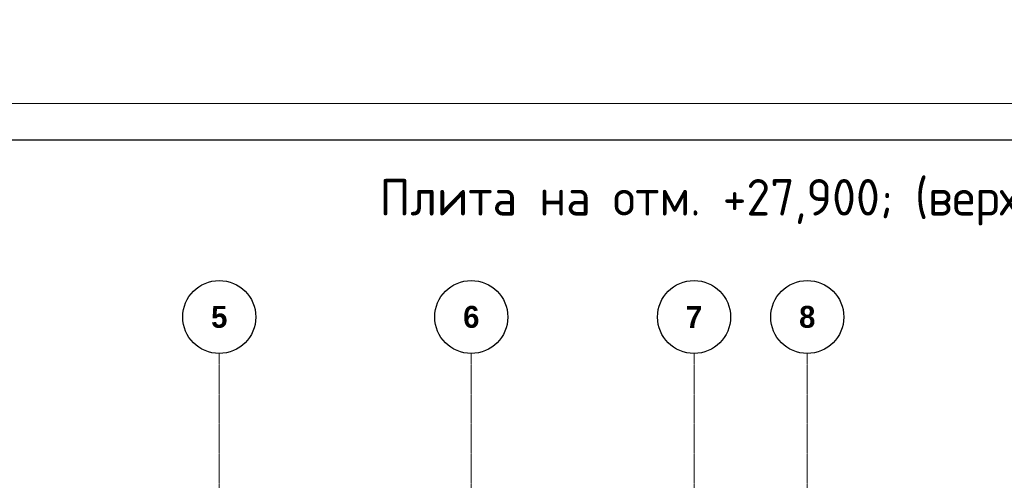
# Model space of a CAD drawing. Header units: millimetres. Extents: x -42044588 to 856694, y -806701 to 941911.
# Tile 301 of 656: x 18904 to 32384, y -263552 to -257242. Entities that reach past the tile are written whole.
import ezdxf

# ---------------------------------------------------------------- set-up
doc = ezdxf.new("R2010")
doc.units = ezdxf.units.MM
doc.linetypes.add('______5', pattern=[1100, 800, -100, 100, -100])
doc.linetypes.add('осевая', pattern=[50.8, 31.75, -6.35, 6.35, -6.35])
doc.layers.add('0 @ 100', color=7, linetype='Continuous')
doc.layers.add('ТОЛСТЫЕ_ОСНОВНЫЕ', color=6, linetype='Continuous')
for name, color, linetype, lineweight in [('Оси', 40, '______5', 18), ('РАЗМЕРЫ', 1, 'Continuous', 9), ('ТОНКИЕ', 7, 'Continuous', 9), ('Узлы', 7, 'Continuous', 0)]:
    doc.layers.add(name, color=color, linetype=linetype, lineweight=lineweight)
doc.styles.add('Century Gothic', font='GOTHIC.TTF')
doc.styles.add('GOST-2.304_Type-B', font='GOST_Common.ttf')
doc.styles.add('ГОСТ', font='GOST_Common.ttf')

# ---------------------------------------------------------------- blocks, each defined once
blk = doc.blocks.new('*U6686')
at = {"layer": 'ТОЛСТЫЕ_ОСНОВНЫЕ', "color": 6}
blk.add_lwpolyline([(20, 5), (886, 5), (886, 415), (20, 415)], close=True, dxfattribs=at)
at = {"layer": 'ТОНКИЕ'}
blk.add_lwpolyline([(0, 0), (891, 0), (891, 420), (0, 420)], close=True, dxfattribs=at)
blk = doc.blocks.new('NSY101')
at = {"color": 0, "linetype": 'ByBlock', "lineweight": -2}
blk.add_circle((0, 0), 50, dxfattribs=at)
blk = doc.blocks.new('СЛОЖНЫЙ_ОБЪЕКТ_1')
at = {"layer": 'Оси', "color": 16, "linetype": 'Continuous', "lineweight": 25, "transparency": 33554687, "xscale": 9.999999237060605, "yscale": 9.999999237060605, "zscale": 9.999999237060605}
blk.add_blockref('NSY101', (18063, -989), dxfattribs=at)
at = {"layer": 'Оси', "color": 16, "linetype": 'Continuous', "lineweight": 25, "transparency": 33554687, "insert": (18063, -989), "char_height": 300, "width": 385, "attachment_point": 5, "style": 'Century Gothic'}
blk.add_mtext('\\A1;{\\fCentury Gothic|i0|b1;\\H300.000000;\\W1.000000;\\C16;5}\\P', dxfattribs=at)
blk = doc.blocks.new('СЛОЖНЫЙ_ОБЪЕКТ_2')
at = {"layer": 'Оси', "color": 16, "linetype": 'Continuous', "lineweight": 25, "transparency": 33554687, "xscale": 9.999999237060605, "yscale": 9.999999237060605, "zscale": 9.999999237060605}
blk.add_blockref('NSY101', (21513, -989), dxfattribs=at)
at = {"layer": 'Оси', "color": 16, "linetype": 'Continuous', "lineweight": 25, "transparency": 33554687, "insert": (21513, -989), "char_height": 300, "width": 385, "attachment_point": 5, "style": 'Century Gothic'}
blk.add_mtext('\\A1;{\\fCentury Gothic|i0|b1;\\H300.000000;\\W1.000000;\\C16;6}\\P', dxfattribs=at)
blk = doc.blocks.new('СЛОЖНЫЙ_ОБЪЕКТ_3')
at = {"layer": 'Оси', "color": 16, "linetype": 'Continuous', "lineweight": 25, "transparency": 33554687, "xscale": 9.999999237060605, "yscale": 9.999999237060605, "zscale": 9.999999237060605}
blk.add_blockref('NSY101', (24563, -989), dxfattribs=at)
at = {"layer": 'Оси', "color": 16, "linetype": 'Continuous', "lineweight": 25, "transparency": 33554687, "insert": (24563, -989), "char_height": 300, "width": 385, "attachment_point": 5, "style": 'Century Gothic'}
blk.add_mtext('\\A1;{\\fCentury Gothic|i0|b1;\\H300.000000;\\W1.000000;\\C16;7}\\P', dxfattribs=at)
blk = doc.blocks.new('СЛОЖНЫЙ_ОБЪЕКТ_4')
at = {"layer": 'Оси', "color": 16, "linetype": 'Continuous', "lineweight": 25, "transparency": 33554687, "xscale": 9.999999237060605, "yscale": 9.999999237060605, "zscale": 9.999999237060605}
blk.add_blockref('NSY101', (26113, -989), dxfattribs=at)
at = {"layer": 'Оси', "color": 16, "linetype": 'Continuous', "lineweight": 25, "transparency": 33554687, "insert": (26113, -989), "char_height": 300, "width": 385, "attachment_point": 5, "style": 'Century Gothic'}
blk.add_mtext('\\A1;{\\fCentury Gothic|i0|b1;\\H300.000000;\\W1.000000;\\C16;8}\\P', dxfattribs=at)
blk = doc.blocks.new('оси блок 2')
at = {"layer": 'Оси', "color": 16, "linetype": 'осевая', "lineweight": 0, "ltscale": 0.25, "transparency": 33554687}
for p, q in [((-72354.7, -322543), (-72354.7, -347914.1)), ((-68904.7, -322543), (-68904.7, -347914.1)), ((-65854.7, -322543), (-65854.7, -347914.1)), ((-64304.7, -322543), (-64304.7, -347914.1))]:
    blk.add_line(p, q, dxfattribs=at)
at = {"layer": 'Оси', "color": 16, "linetype": 'Continuous', "lineweight": 25, "transparency": 33554687}
for name in ['СЛОЖНЫЙ_ОБЪЕКТ_1', 'СЛОЖНЫЙ_ОБЪЕКТ_2', 'СЛОЖНЫЙ_ОБЪЕКТ_3', 'СЛОЖНЫЙ_ОБЪЕКТ_4']:
    blk.add_blockref(name, (-90418.2, -321053.5), dxfattribs=at)

msp = doc.modelspace()

# ---------------------------------------------------------------- block references
at = {"xscale": 100, "yscale": 100, "zscale": 100}
msp.add_blockref('*U6686', (42.049, -300391.654), dxfattribs=at)
at = {"layer": 'РАЗМЕРЫ'}
msp.add_blockref('оси блок 2', (93991.058, 60727.13), dxfattribs=at)

# ---------------------------------------------------------------- texts
at = {"layer": '0 @ 100', "insert": (-39552.237, -237043.75), "char_height": 300, "width": 18500, "attachment_point": 1, "style": 'ГОСТ'}
msp.add_mtext('\\pi-900,l900,t900;{\\C7;1.^IАрмирование монолитной плиты  состоит из основного армирования ∅10 А500С с шагом  200х200мм  в нижней зоне, основного армирования ∅10 А500С с шагом  200х200мм  в  верхней зоне и дополнительного армирования, указанного на схемах армирования.\\P2.^IАрмирование плиты предусмотрено отдельными  стержнями заводской длины по осям Х и Y. При недостатке заводской длины стержней для армирования плиты, стыки стержней осуществлять внахлестку без  сварки. Стыки арматуры внахлестку должны располагаться вразбежку (через шаг). См. деталь стыковки арматуры.\\P3.^IВерхнюю и нижнюю арматуру вязать вязальной проволокой через пересечение.  Стержни основной и дополнительной арматуры укладывать в соответствии с сечениями .\\P4.^IПо периметру плиты и у отверстий  у концов основной арматуры устанавливать П-образные элементы Ск1.\\P5.^IПозиции со знаком "*" укладываются с шагом 100 мм\\P6.^IДля фиксации в проектном положении стержней верхней сетки устанавливать фиксаторы Ф1 с шагом 600х600мм.\\P7.^IДиаметр оправки стержня при d<20мм - 5d, при d≥20мм - 8d\\P8.^IКаркасы поперечного армирования устанавливаются до начала устройство верхней сетки армирования.\\P9.^IОбрамления отверстий см. лист 8. В местах расположения отверстий осуществить прерывания основной и дополнительной сеток арматуры. Отверстия обрамляются двумя стержнями арматуры, расход стали на обрамление учтен на листе 25.\\P10.^IПроемы размерами до 300х300 допускается выполнять по месту методом алмазного бурения.\\P11.^IСечения 3-3;4-4;5-5 см. лист 8.}', dxfattribs=at)
at = {"layer": 'Узлы', "color": 80, "linetype": 'Continuous', "lineweight": 0, "style": 'GOST-2.304_Type-B'}
msp.add_text('Плита на отм. +27,900; (верхнее армирование по Х)', height=500, dxfattribs=at).set_placement((23829.991, -259925.333, -360))

doc.saveas('drawing.dxf')
